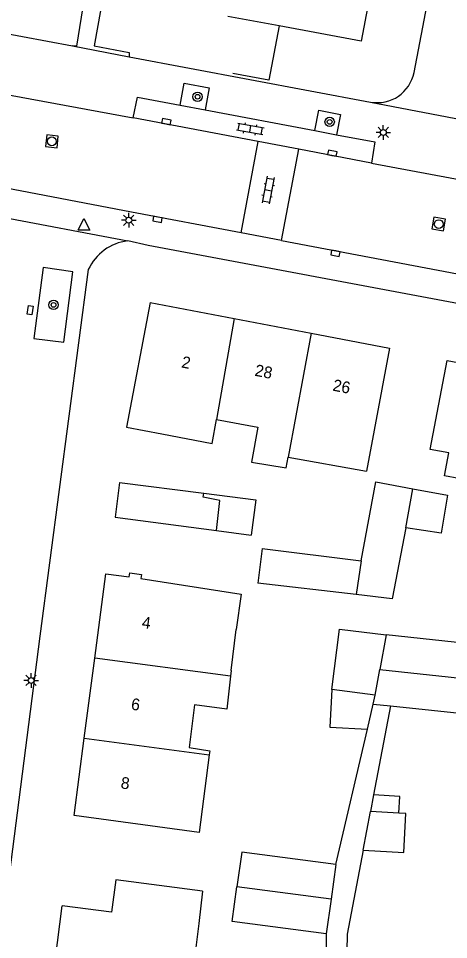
# Model space of a CAD drawing. Extents: x 131000 to 133013, y 393000 to 396501.
# Drawn here: x 131658 to 131694.8, y 396310.1 to 396389 of the extents above; entities that cross this region are included whole.
import ezdxf

# ---------------------------------------------------------------- set-up
doc = ezdxf.new("R2010")
doc.units = 0
for name, color, linetype in [('gg-afsc-erfafscheiding', 7, 'Continuous'), ('gg-afsc-muur', 7, 'Continuous'), ('gg-anno-huisnummerreeks BGT', 7, 'Continuous'), ('gg-bbg-bijgebouw', 7, 'Continuous'), ('gg-bbg-gedigitaliseerde bebouwing', 7, 'Continuous'), ('gg-bbg-gedigitaliseerde bijgebouw', 7, 'Continuous'), ('gg-bbg-hoofdgebouw', 7, 'Continuous'), ('gg-bbg-luifel en loopbrug', 7, 'Continuous'), ('gg-bbg-tussenscheiding', 7, 'Continuous'), ('gg-knt-verharding', 7, 'Continuous'), ('gt-grn-weggrens', 7, 'Continuous'), ('gt-symb-boom', 7, 'Continuous'), ('gt-symb-klinker verharding', 7, 'Continuous'), ('gt-symb-kolk', 7, 'Continuous'), ('gt-symb-kolk center center', 7, 'Continuous'), ('gt-symb-lichtmast', 7, 'Continuous'), ('gt-symb-rioolschacht', 7, 'Continuous'), ('gt-symb-waterafsluiter', 7, 'Continuous')]:
    doc.layers.add(name, color=color, linetype=linetype)

# ---------------------------------------------------------------- blocks, each defined once
blk = doc.blocks.new('gt0-KOLKCC')
at = {"layer": 'gt-symb-kolk center center'}
blk.add_lwpolyline([(-0.375, 0.2), (0.375, 0.2), (0.375, -0.2), (-0.375, -0.2)], close=True, dxfattribs=at)
blk = doc.blocks.new('gt0-BOOM')
at = {"layer": 'gt-symb-boom'}
for radius in [0.4, 0.2]:
    blk.add_circle((0, 0), radius, dxfattribs=at)
blk = doc.blocks.new('gt0-WAFSL')
at = {"layer": 'gt-symb-waterafsluiter'}
for p, q in [((-0.5, -0.333), (0, 0.667)), ((0, 0.667), (0.5, -0.333)), ((0.5, -0.333), (-0.5, -0.333))]:
    blk.add_line(p, q, dxfattribs=at)
blk = doc.blocks.new('gt0-LMAST')
at = {"layer": 'gt-symb-lichtmast'}
for p, q in [((-0.182, 0.173), (-0.447, 0.438)), ((-0.005, 0.246), (-0.005, 0.621)), ((0.172, 0.173), (0.437, 0.438)), ((-0.255, -0.004), (-0.63, -0.004)), ((-0.182, -0.181), (-0.447, -0.446)), ((-0.005, -0.254), (-0.005, -0.629)), ((0.437, -0.446), (0.172, -0.181)), ((0.245, -0.004), (0.62, -0.004))]:
    blk.add_line(p, q, dxfattribs=at)
blk.add_circle((-0.005, -0.004), 0.25, dxfattribs=at)
blk = doc.blocks.new('gt0-RS')
at = {"layer": 'gt-symb-rioolschacht'}
blk.add_lwpolyline([(-0.5, -0.5), (0.5, -0.5), (0.5, 0.5), (-0.5, 0.5)], close=True, dxfattribs=at)
blk.add_circle((0, 0), 0.375, dxfattribs=at)
blk = doc.blocks.new('gt0-KL1')
at = {"layer": 'gt-symb-klinker verharding'}
for p, q in [((-1.15, 0.3), (1.15, 0.3)), ((-1, -0.3), (-1, 0.3)), ((-0.5, 0.3), (-0.5, 0.45)), ((0, -0.3), (0, 0.3)), ((0.5, 0.3), (0.5, 0.45)), ((1, -0.3), (1, 0.3)), ((-1.15, -0.3), (1.15, -0.3)), ((-0.5, -0.45), (-0.5, -0.3)), ((0.5, -0.45), (0.5, -0.3))]:
    blk.add_line(p, q, dxfattribs=at)
blk = doc.blocks.new('gt0-KOLK')
at = {"layer": 'gt-symb-kolk'}
blk.add_lwpolyline([(0, 0), (0.375, 0), (0.375, 0.4), (-0.375, 0.4), (-0.375, 0), (0, 0)], dxfattribs=at)

msp = doc.modelspace()

# ---------------------------------------------------------------- linework, layer by layer
at = {"layer": 'gg-afsc-erfafscheiding'}
for p, q in [((131689.822, 396330.096), (131688.38, 396322.471)), ((131685.155, 396316.53), (131687.853, 396328.103)), ((131684.329, 396310.586), (131684.366, 396302.609))]:
    msp.add_line(p, q, dxfattribs=at)
for points in [[(131665.291, 396391.233), (131664.465, 396386.624), (131667.472, 396386.036)], [(131687.487, 396317.742), (131686.125, 396310.542), (131686.008, 396304.728)]]:
    msp.add_lwpolyline(points, dxfattribs=at)
at = {"layer": 'gg-afsc-muur'}
msp.add_lwpolyline([(131680.292, 396388.312), (131679.422, 396383.663), (131676.326, 396384.243)], dxfattribs=at)
at = {"layer": 'gg-bbg-bijgebouw'}
for p, q in [((131688.584, 396349.271), (131691.748, 396348.687)), ((131691.748, 396348.687), (131694.699, 396348.142)), ((131674.94, 396345.102), (131677.903, 396344.711)), ((131678.86, 396343.579), (131678.484, 396340.604))]:
    msp.add_line(p, q, dxfattribs=at)
for points in [[(131694.818, 396351.758), (131693.239, 396352.058), (131694.684, 396359.66), (131697.707, 396359.102)], [(131666.637, 396349.226), (131666.255, 396346.249), (131674.94, 396345.102)]]:
    msp.add_lwpolyline(points, dxfattribs=at)
at = {"layer": 'gg-bbg-gedigitaliseerde bebouwing'}
for p, q in [((131667.23, 396353.95), (131670.26, 396353.38)), ((131681.074, 396351.384), (131687.765, 396350.182)), ((131676.179, 396333.126), (131676.613, 396336.647)), ((131676.179, 396333.126), (131676.127, 396332.652)), ((131673.737, 396314.245), (131673.433, 396311.459)), ((131673.433, 396311.459), (131672.474, 396304.137))]:
    msp.add_line(p, q, dxfattribs=at)
for points in [[(131670.26, 396353.38), (131674.557, 396352.572), (131674.944, 396354.63)], [(131674.944, 396354.63), (131678.465, 396353.956), (131677.936, 396350.974)], [(131677.936, 396350.974), (131680.907, 396350.485), (131681.074, 396351.384)], [(131668.51, 396341.36), (131668.462, 396340.997), (131677.047, 396339.674), (131676.613, 396336.647)], [(131676.127, 396332.652), (131675.816, 396329.824), (131673.06, 396330.199), (131672.594, 396326.529), (131674.358, 396326.26), (131674.312, 396325.906)], [(131674.312, 396325.906), (131673.444, 396319.253), (131662.75, 396320.72)]]:
    msp.add_lwpolyline(points, dxfattribs=at)
at = {"layer": 'gg-bbg-gedigitaliseerde bijgebouw'}
for p, q in [((131666.637, 396349.226), (131673.85, 396348.3)), ((131687.314, 396342.511), (131688.584, 396349.271)), ((131678.86, 396343.579), (131687.314, 396342.511)), ((131686.894, 396339.631), (131678.484, 396340.604)), ((131689.453, 396336.169), (131688.922, 396333.208)), ((131688.529, 396331.003), (131688.922, 396333.208)), ((131688.529, 396331.003), (131684.798, 396331.499)), ((131687.853, 396328.103), (131688.354, 396330.251)), ((131688.354, 396330.251), (131689.822, 396330.096)), ((131687.487, 396317.742), (131688.112, 396321.053)), ((131690.555, 396320.922), (131688.112, 396321.053)), ((131685.155, 396316.53), (131684.742, 396313.558)), ((131684.742, 396313.558), (131684.329, 396310.586))]:
    msp.add_line(p, q, dxfattribs=at)
for points in [[(131673.85, 396348.3), (131678.29, 396347.731), (131677.903, 396344.711)], [(131694.699, 396348.142), (131694.18, 396344.877), (131691.13, 396345.346)], [(131691.13, 396345.346), (131689.98, 396339.274), (131686.894, 396339.631)], [(131697.122, 396332.344), (131697.403, 396335.331), (131689.453, 396336.169)], [(131689.822, 396330.096), (131696.841, 396329.357), (131697.122, 396332.344)], [(131684.798, 396331.499), (131684.625, 396328.276), (131687.853, 396328.103)], [(131687.487, 396317.742), (131690.971, 396317.556), (131691.15, 396320.89), (131690.555, 396320.922)], [(131685.155, 396316.53), (131677.095, 396317.583), (131676.682, 396314.611)], [(131684.329, 396310.586), (131676.27, 396311.639), (131676.682, 396314.611)]]:
    msp.add_lwpolyline(points, dxfattribs=at)
at = {"layer": 'gg-bbg-hoofdgebouw'}
for p, q in [((131680.292, 396388.312), (131675.92, 396389.13)), ((131669.27, 396364.65), (131667.23, 396353.95)), ((131669.27, 396364.65), (131676.449, 396363.279)), ((131676.449, 396363.279), (131683.045, 396362.019)), ((131663.62, 396327.339), (131664.521, 396334.194)), ((131662.75, 396320.72), (131663.62, 396327.339)), ((131660.778, 396305.641), (131661.74, 396312.99))]:
    msp.add_line(p, q, dxfattribs=at)
for points in [[(131688.623, 396393.956), (131687.31, 396387), (131680.292, 396388.312)], [(131683.045, 396362.019), (131689.748, 396360.739), (131687.765, 396350.182)], [(131664.521, 396334.194), (131665.47, 396341.41), (131667.47, 396341.15), (131667.52, 396341.49), (131668.51, 396341.36)], [(131673.737, 396314.245), (131666.329, 396315.21), (131665.954, 396312.436), (131661.74, 396312.99)]]:
    msp.add_lwpolyline(points, dxfattribs=at)
at = {"layer": 'gg-bbg-luifel en loopbrug'}
msp.add_line((131688.38, 396322.471), (131688.112, 396321.053), dxfattribs=at)
for points in [[(131697.274, 396351.291), (131696.9, 396349.326), (131694.444, 396349.793), (131694.818, 396351.758)], [(131684.798, 396331.499), (131685.464, 396336.681), (131689.453, 396336.169)], [(131690.555, 396320.922), (131690.631, 396322.35), (131688.38, 396322.471)]]:
    msp.add_lwpolyline(points, dxfattribs=at)
at = {"layer": 'gg-bbg-tussenscheiding'}
for p, q in [((131676.449, 396363.279), (131674.944, 396354.63)), ((131683.045, 396362.019), (131681.074, 396351.384)), ((131691.13, 396345.346), (131691.748, 396348.687)), ((131687.314, 396342.511), (131686.894, 396339.631)), ((131676.127, 396332.652), (131664.521, 396334.194)), ((131688.922, 396333.208), (131697.122, 396332.344)), ((131688.354, 396330.251), (131688.529, 396331.003)), ((131663.62, 396327.339), (131674.312, 396325.906)), ((131684.742, 396313.558), (131676.682, 396314.611))]:
    msp.add_line(p, q, dxfattribs=at)
msp.add_lwpolyline([(131674.94, 396345.102), (131675.233, 396347.674), (131673.783, 396347.955), (131673.85, 396348.3)], dxfattribs=at)
at = {"layer": 'gg-knt-verharding'}
for p, q in [((131691.85, 396384.34), (131703.192, 396443.948)), ((131636.473, 396391.515), (131662.613, 396386.598)), ((131667.472, 396386.036), (131667.468, 396385.684)), ((131667.468, 396385.684), (131688.12, 396381.8)), ((131657.129, 396382.427), (131667.801, 396380.45)), ((131671.822, 396381.534), (131673.963, 396381.13)), ((131673.963, 396381.13), (131683.364, 396379.356)), ((131678.494, 396378.417), (131667.801, 396380.45)), ((131683.364, 396379.356), (131685.219, 396379.006)), ((131677.035, 396370.603), (131678.494, 396378.417)), ((131681.995, 396377.762), (131678.494, 396378.417)), ((131680.506, 396369.947), (131681.995, 396377.762)), ((131688.191, 396376.575), (131681.995, 396377.762)), ((131688.191, 396376.575), (131700.76, 396374.203)), ((131667.659, 396372.383), (131653.647, 396375.044)), ((131652.639, 396372.698), (131667.334, 396369.909)), ((131677.035, 396370.603), (131667.659, 396372.383)), ((131680.506, 396369.947), (131677.035, 396370.603)), ((131669.1, 396369.523), (131667.334, 396369.909)), ((131680.506, 396369.947), (131715.802, 396363.25)), ((131698.611, 396363.981), (131669.1, 396369.523))]:
    msp.add_line(p, q, dxfattribs=at)
for points in [[(131665.761, 396403.989), (131662.946, 396386.584), (131662.613, 396386.598)], [(131671.822, 396381.534), (131672.176, 396383.41), (131674.318, 396383.013), (131673.963, 396381.13)], [(131667.801, 396380.45), (131668.177, 396382.222), (131671.822, 396381.534)], [(131683.364, 396379.356), (131683.693, 396381.097), (131685.546, 396380.739), (131685.219, 396379.006)], [(131685.219, 396379.006), (131688.495, 396378.388), (131688.191, 396376.575)], [(131663.965, 396367.453), (131659.805, 396336.08), (131655.118, 396299.608), (131653.679, 396292.157)], [(131660.111, 396367.638), (131659.29, 396361.563), (131661.867, 396361.227), (131662.626, 396367.256), (131660.111, 396367.638)]]:
    msp.add_lwpolyline(points, dxfattribs=at)
for centre, radius, start, end in [((131688.699, 396384.958), 3.211, 259.61039, 348.8966), ((131667.83, 396365.689), 4.249, 96.70871, 155.47536)]:
    msp.add_arc(centre, radius, start, end, dxfattribs=at)
at = {"layer": 'gt-grn-weggrens'}
for p, q in [((131662.613, 396386.598), (131667.468, 396385.684)), ((131688.12, 396381.8), (131703.154, 396378.889))]:
    msp.add_line(p, q, dxfattribs=at)

# ---------------------------------------------------------------- block references
at = {"layer": 'gt-symb-boom'}
for p in [(131673.312, 396382.253), (131684.624, 396380.1), (131660.99, 396364.434)]:
    msp.add_blockref('gt0-BOOM', p, dxfattribs=at)
at = {"layer": 'gt-symb-klinker verharding'}
for p, rotation in [((131677.829, 396379.503), -10.074332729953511), ((131679.364, 396374.257), -100.6020582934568)]:
    msp.add_blockref('gt0-KL1', p, dxfattribs=dict(at, rotation=rotation))
at = {"layer": 'gt-symb-kolk'}
for p, rotation in [((131670.604, 396379.923), -10.78161673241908), ((131684.811, 396377.229), -10.950434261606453), ((131669.921, 396371.949), 169.2853561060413), ((131685.154, 396369.052), 169.21838326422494)]:
    msp.add_blockref('gt0-KOLK', p, dxfattribs=dict(at, rotation=rotation))
at = {"layer": 'gt-symb-kolk center center', "rotation": -98.13694936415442}
msp.add_blockref('gt0-KOLKCC', (131658.987, 396363.975), dxfattribs=at)
at = {"layer": 'gt-symb-lichtmast'}
for p in [(131689.221, 396379.203), (131667.435, 396371.686), (131659.075, 396332.278)]:
    msp.add_blockref('gt0-LMAST', p, dxfattribs=at)
at = {"layer": 'gt-symb-rioolschacht'}
for p, rotation in [((131660.845, 396378.434), 83.62817759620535), ((131693.958, 396371.352), 80.15137761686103)]:
    msp.add_blockref('gt0-RS', p, dxfattribs=dict(at, rotation=rotation))
at = {"layer": 'gt-symb-waterafsluiter'}
msp.add_blockref('gt0-WAFSL', (131663.594, 396371.151), dxfattribs=at)

# ---------------------------------------------------------------- texts
at = {"layer": 'gg-anno-huisnummerreeks BGT'}
for s, rotation, p in [('2', 349.2, (131671.884, 396359.083)), ('28', 349.2, (131678.158, 396358.372)), ('26', 349.2, (131684.827, 396357.098)), ('4', 352.5, (131668.504, 396336.777)), ('6', 352.5, (131667.584, 396329.779)), ('8', 352.5, (131666.698, 396323.042))]:
    msp.add_text(s, height=1, rotation=rotation, dxfattribs=at).set_placement(p)

doc.saveas('drawing.dxf')
